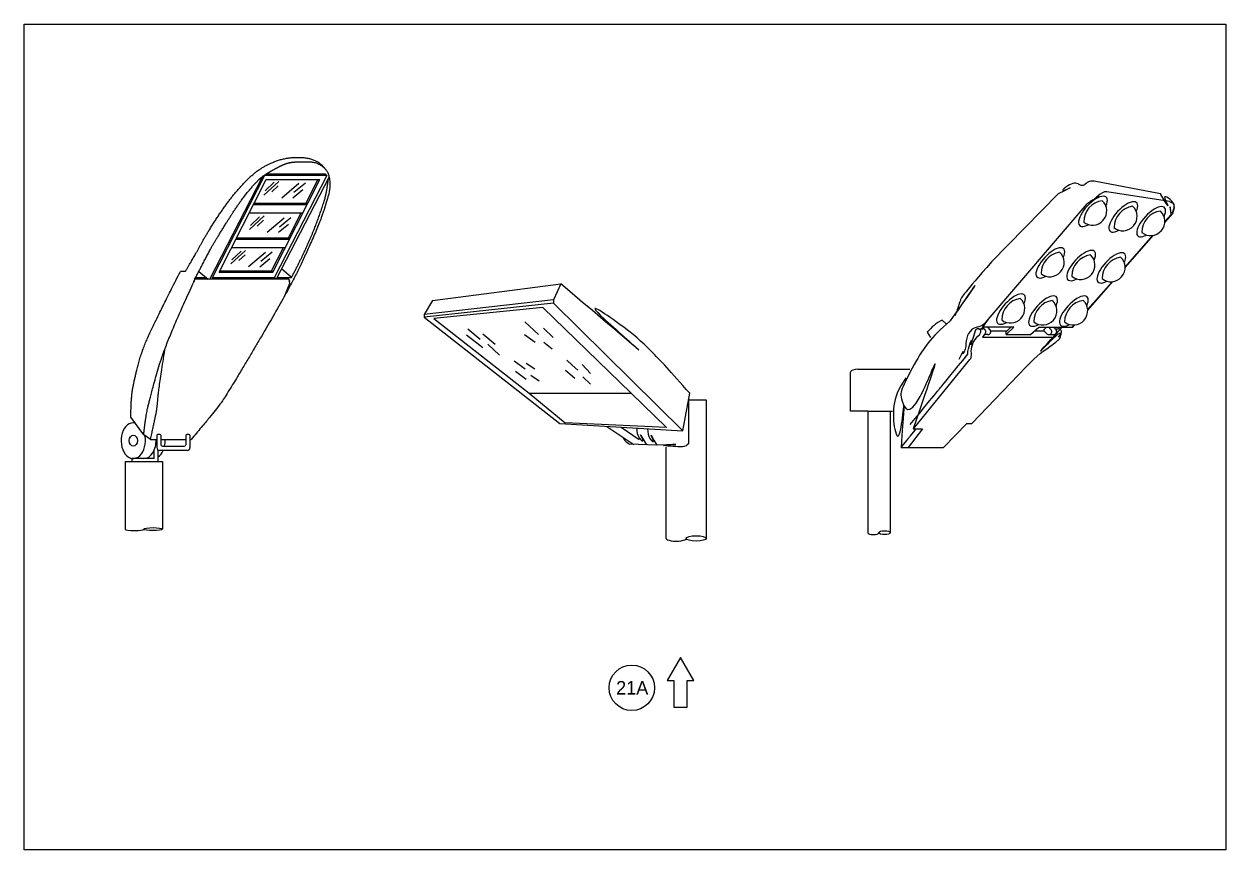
# Model space of a CAD drawing. Extents: x 99968 to 128667, y 90163 to 102182.
# Drawn here: x 110168 to 113367, y 90163 to 92363 of the extents above; entities that cross this region are included whole.
import ezdxf

# ---------------------------------------------------------------- set-up
doc = ezdxf.new("R2010")
doc.units = 0
for name, color, linetype in [('Border Prelim Stamp', 7, 'Continuous'), ('Default', 7, 'Continuous'), ('RD Standard Plans Active', 7, 'Continuous')]:
    doc.layers.add(name, color=color, linetype=linetype)

msp = doc.modelspace()

# ---------------------------------------------------------------- linework, layer by layer
at = {"layer": 'Border Prelim Stamp'}
msp.add_lwpolyline([(111915.5, 90675.9), (111880, 90614.4), (111897.7, 90614.4), (111897.7, 90543.5), (111933.2, 90543.5), (111933.2, 90614.4), (111950.9, 90614.4)], close=True, dxfattribs=at)
msp.add_ellipse((111785.5, 90595.1), major_axis=(-60.5, 0), ratio=0.999984, dxfattribs=at)
at = {"layer": 'Default'}
msp.add_lwpolyline([(110167.5, 92362.9), (113367.2, 92362.9), (113367.2, 90163.3), (110167.5, 90163.3)], close=True, dxfattribs=at)
at = {"layer": 'RD Standard Plans Active'}
for p, q in [((110807.8, 91959.3), (110668.1, 91687.2)), ((110973.4, 91959.3), (110807.8, 91959.3)), ((110970.2, 91962.9), (110811.8, 91962.9)), ((110973.4, 91959.3), (110833.6, 91687.2)), ((110973.4, 91959.3), (110970.2, 91962.9)), ((110662.1, 91683.5), (110802, 91956.1)), ((110687, 91701.7), (110811.7, 91948.4)), ((110845.5, 91943.6), (110806.3, 91907.4)), ((110833.2, 91941.4), (110809, 91918.4)), ((110811.7, 91948.4), (110955, 91948.4)), ((110844.2, 91932.1), (110827, 91916.2)), ((110829.9, 91701.7), (110955, 91948.4)), ((110980.1, 91955.9), (110839.1, 91683.5)), ((110898.9, 91937.8), (110853.5, 91899.5)), ((110886.1, 91914.9), (110916.5, 91939.6)), ((110918.3, 91885.8), (110950, 91948.4)), ((113193.1, 91910.3), (113016, 91944.3)), ((110909.9, 91921.1), (110883.4, 91899)), ((112920.7, 91910.9), (112743.3, 91729.7)), ((113216.9, 91889.8), (113050, 91915.9)), ((110778.2, 91882.2), (110921.4, 91882.2)), ((110780.1, 91885.8), (110918.3, 91885.8)), ((110921.4, 91882.2), (110918.3, 91885.8)), ((112728.9, 91570.2), (112997.6, 91884.1)), ((110767.1, 91860.1), (110910.2, 91860.1)), ((110806.8, 91851.8), (110767.5, 91815.7)), ((110794.4, 91849.6), (110770.2, 91826.7)), ((110805.4, 91840.4), (110788.3, 91824.5)), ((110860.1, 91846.1), (110814.7, 91807.7)), ((110847.3, 91823.2), (110877.7, 91847.9)), ((110871.6, 91793.8), (110905.2, 91860.1)), ((113204.5, 91834.2), (113225.5, 91858.1)), ((113220.5, 91855.1), (113204.7, 91837.1)), ((110871.1, 91829.3), (110844.7, 91807.3)), ((113098.9, 91714.1), (113174.7, 91800.4)), ((113172, 91799.8), (113098.9, 91716.4)), ((110720.5, 91768.1), (110863.6, 91768.1)), ((110731.7, 91790.1), (110874.7, 91790.1)), ((110733.4, 91793.8), (110871.6, 91793.8)), ((110826.7, 91705.3), (110858.6, 91768.1)), ((110874.7, 91790.1), (110871.6, 91793.8)), ((110757.4, 91760.1), (110718.2, 91723.9)), ((110745.1, 91757.9), (110720.8, 91735)), ((110756.1, 91748.6), (110738.9, 91732.8)), ((110810.7, 91754.4), (110765.3, 91716)), ((110821.7, 91737.6), (110795.3, 91715.6)), ((110797.9, 91731.4), (110828.4, 91756.1)), ((110596.8, 91703.9), (110583.6, 91703.9)), ((110632.8, 91704), (110657.6, 91683.5)), ((110688.5, 91705.3), (110826.7, 91705.3)), ((110829.9, 91701.7), (110826.7, 91705.3)), ((110879.4, 91687.8), (110853.2, 91710.7)), ((110621.2, 91683.8), (110624.1, 91687.1)), ((110872.6, 91683.8), (110621.2, 91683.8)), ((110653.3, 91687.1), (110624.1, 91687.1)), ((110839.1, 91683.5), (110657.6, 91683.5)), ((110833.6, 91687.2), (110668.1, 91687.2)), ((110687, 91701.7), (110829.9, 91701.7)), ((110829.9, 91701.7), (110829.9, 91701.7)), ((110839.1, 91683.5), (110834.5, 91689)), ((110841.3, 91687.8), (110879.5, 91687.8)), ((110874.3, 91672.1), (110861.8, 91640.7)), ((111254.8, 91626.4), (111596.1, 91671.4)), ((111596.1, 91671.4), (111576.7, 91628.4)), ((113064, 91676.6), (112999, 91602.4)), ((112999.1, 91600.6), (113066.2, 91676.9)), ((111576.7, 91619.2), (111232.8, 91582.3)), ((111576.7, 91628.4), (111232.9, 91589.3)), ((111254.8, 91626.4), (111232.9, 91589.3)), ((111548.9, 91608.3), (111258.2, 91579)), ((111784.2, 91379.9), (111548.9, 91608.3)), ((111576.7, 91628.4), (111576.7, 91619.2)), ((111576.7, 91619.2), (111920.9, 91279.6)), ((111232.9, 91589.3), (111232.8, 91582.3)), ((111232.8, 91582.3), (111593.8, 91298.7)), ((111258.2, 91579), (111512, 91379.9)), ((112719.9, 91555.4), (112734.7, 91577)), ((111349, 91550.7), (111382.1, 91523.3)), ((111500.6, 91570.1), (111537.2, 91536.1)), ((111550.4, 91553.3), (111576.4, 91528.2)), ((112611.6, 91574.5), (112622.7, 91564.6)), ((112707.6, 91551.4), (112719.8, 91551.4)), ((112715.8, 91551.4), (112719.9, 91555.4)), ((112726.3, 91548.4), (112719.8, 91555.5)), ((112802.6, 91555.3), (112719.9, 91555.4)), ((112739.6, 91548.4), (112733.1, 91555.5)), ((112740.6, 91545.9), (112785, 91545.9)), ((112782.5, 91536), (112802.6, 91555.3)), ((112782.5, 91543.5), (112794.8, 91555.3)), ((112782.5, 91536), (112782.5, 91543.5)), ((112847.1, 91536), (112868.6, 91555.7)), ((112857.9, 91545.9), (112883.1, 91545.9)), ((112868.6, 91555.7), (112930.8, 91555.3)), ((112881.6, 91547.6), (112889.8, 91555.6)), ((112888.9, 91539.5), (112881.6, 91547.6)), ((112901.7, 91548.4), (112895.2, 91555.5)), ((112914.9, 91548.4), (112908.5, 91555.5)), ((112912.2, 91551.4), (112921.4, 91551.4)), ((112930.8, 91555.3), (112959.2, 91555.3)), ((112963, 91561.3), (112957.7, 91555.3)), ((112959.2, 91555.3), (112964.7, 91561.5)), ((111345.5, 91535.2), (111389.1, 91501.3)), ((111388.7, 91537.9), (111421.5, 91510.2)), ((111500.2, 91536.1), (111528.4, 91515.4)), ((111551.3, 91515.4), (111573.4, 91497.7)), ((112571.7, 91541.8), (112580.5, 91527.7)), ((112725.8, 91538.3), (112719.2, 91528.7)), ((112719.2, 91528.7), (112907.8, 91528.7)), ((112733.5, 91535.9), (112724.1, 91535.9)), ((112782.5, 91536), (112847.1, 91536)), ((112895.5, 91535.9), (112908.8, 91535.9)), ((112915.1, 91539.1), (112907.8, 91528.7)), ((112927.4, 91538.3), (112920.8, 91528.7)), ((111401.9, 91510.2), (111433.6, 91481.3)), ((111472.4, 91466), (111501.7, 91444.7)), ((111504.5, 91459.8), (111527.1, 91444.8)), ((111612.1, 91467.8), (111627.1, 91454.5)), ((111627.1, 91454.5), (111642.1, 91441.3)), ((111653.1, 91456.3), (111675.9, 91432.6)), ((112684.8, 91469.2), (112534.4, 91285.1)), ((112690.3, 91298.7), (112835.1, 91449.6)), ((111475.5, 91438.6), (111504.5, 91417.1)), ((111516.5, 91428.1), (111538.6, 91412.4)), ((111608.6, 91441.3), (111633.7, 91420.1)), ((111654.9, 91423.7), (111675.2, 91403.8)), ((112368, 91331.7), (112368, 91436)), ((112387.2, 91443.3), (112526, 91443.3)), ((111512, 91379.9), (111784.2, 91379.9)), ((111512, 91379.9), (111607.9, 91300.7)), ((111784.2, 91379.9), (111878, 91288.4)), ((111920.9, 91279.6), (111939.6, 91379.4)), ((111936.3, 91361.8), (111936.3, 91356.6)), ((111936.3, 91361.8), (111983.5, 91361.8)), ((111936.3, 91356.6), (111936.3, 91245.3)), ((111983.5, 91361.8), (111983.5, 90993)), ((112413.5, 91331.7), (112368, 91331.7)), ((112413.5, 91331.7), (112473.1, 91331.7)), ((112413.5, 91331.7), (112413.5, 91008.3)), ((112473.1, 91331.7), (112473.1, 91008.3)), ((112473.1, 91331.7), (112479.9, 91331.7)), ((110486, 91269.1), (110452, 91316)), ((111593.8, 91298.7), (111920.9, 91279.6)), ((111878, 91288.4), (111607.9, 91300.7)), ((111718.7, 91291.4), (111790.7, 91243.4)), ((111757.3, 91289.2), (111804.9, 91256.2)), ((112614.8, 91235.3), (112677.1, 91298.7)), ((112677.1, 91298.7), (112690.3, 91298.7)), ((110504.3, 91256.7), (110486, 91269.1)), ((110504.3, 91256.7), (110521.1, 91256.7)), ((110521.1, 91267.9), (110521.1, 91234.8)), ((110532, 91267.9), (110532, 91242)), ((110532, 91256.7), (110598.3, 91256.7)), ((110598.3, 91267.9), (110598.3, 91242)), ((110609.2, 91267.9), (110609.2, 91234.8)), ((110609.2, 91256.7), (110612.6, 91256.7)), ((112559.7, 91285.1), (112521.3, 91235.3)), ((112534.4, 91285.1), (112559.7, 91285.1)), ((110513.8, 91205.4), (110513.8, 91227.5)), ((110524.5, 91198), (110524.5, 91228.6)), ((110601.9, 91227.5), (110528.4, 91227.5)), ((110539.4, 91238.5), (110590.9, 91238.5)), ((111852, 91241), (111779.5, 91243.8)), ((111877, 90993), (111877, 91236.2)), ((112502.4, 91235.3), (112614.8, 91235.3)), ((110436.5, 91198), (110436.5, 91017.8)), ((110436.5, 91198), (110535.7, 91198)), ((110513.8, 91205.4), (110454.8, 91205.4)), ((110454.8, 91205.4), (110454.8, 91198)), ((110535.7, 91198), (110535.7, 91017.8))]:
    msp.add_line(p, q, dxfattribs=at)
for centre, radius, start, end in [((113046.1, 91835.3), 57.7, 98.3598, 179.6996), ((113126.9, 91820.5), 57.7, 98.3598, 179.6996), ((113200.9, 91807.7), 57.7, 98.3598, 179.6996), ((112932.6, 91698), 57.7, 98.3598, 179.6996), ((113014.7, 91690.9), 57.7, 98.3598, 179.6996), ((113095.1, 91684.8), 57.7, 98.3598, 179.6996), ((112827.9, 91574.9), 57.7, 98.3598, 179.6996), ((112913.3, 91569.6), 57.7, 98.3598, 179.6996), ((112995.3, 91569.6), 57.7, 98.3598, 179.6996), ((112669.3, 91463.5), 125.1, 117.4355, 141.2398), ((112707.2, 91543.6), 7.78, 316.8327, 156.9577), ((112720.2, 91543.6), 7.78, 316.8327, 92.5153), ((112733.5, 91543.6), 7.78, 270, 37.9735), ((112733.5, 91543.6), 7.78, 316.8327, 37.9735), ((112895.5, 91543.6), 7.78, 212.3582, 37.9735), ((112908.8, 91543.6), 7.78, 270, 37.9735), ((112908.8, 91543.6), 7.78, 316.8327, 37.9735), ((112921.8, 91543.6), 7.78, 316.8327, 92.5153), ((110528.4, 91234.8), 7.3, 180, 270), ((110601.9, 91234.8), 7.32, 270, 0)]:
    msp.add_arc(centre, radius, start, end, dxfattribs=at)
for centre, major_axis, ratio, start_param, end_param in [((113013.1, 91864), (35.3, 37.9), 0.3981, 5.425855, 10.279498), ((113013.1, 91864), (24.7, 28.4), 0.962959, 3.141593, 6.283185), ((113093.8, 91849.1), (35.3, 37.9), 0.3981, 5.425855, 10.279498), ((113093.8, 91849.1), (24.7, 28.4), 0.962959, 3.141593, 6.283185), ((113167.9, 91836.4), (35.3, 37.9), 0.3981, 5.425855, 10.279498), ((113167.9, 91836.4), (24.7, 28.4), 0.962959, 3.141593, 6.283185), ((112899.6, 91726.7), (35.3, 37.9), 0.3981, 5.425855, 10.279498), ((112899.6, 91726.7), (24.7, 28.4), 0.962959, 3.141593, 6.283185), ((112981.7, 91719.6), (35.3, 37.9), 0.3981, 5.425855, 10.279498), ((112981.7, 91719.6), (24.7, 28.4), 0.962959, 3.141593, 6.283185), ((113062.1, 91713.5), (35.3, 37.9), 0.3981, 5.425855, 10.279498), ((113062.1, 91713.5), (24.7, 28.4), 0.962959, 3.141593, 6.283185), ((112794.8, 91603.6), (35.3, 37.9), 0.3981, 5.425855, 10.279498), ((112794.8, 91603.6), (24.7, 28.4), 0.962959, 3.141593, 6.283185), ((112880.3, 91598.3), (35.3, 37.9), 0.3981, 5.425855, 10.279498), ((112880.3, 91598.3), (24.7, 28.4), 0.962959, 3.141593, 6.283185), ((112962.3, 91598.3), (35.3, 37.9), 0.3981, 5.425855, 10.279498), ((112962.3, 91598.3), (24.7, 28.4), 0.962959, 3.141593, 6.283185), ((112387.2, 91436), (-19.2, 0), 0.381473, 4.712389, 6.283185), ((110458.3, 91253.4), (0, 47.6), 0.680224, 6.131696, 11.280191), ((110486.6, 91253.4), (0, 47.6), 0.680224, 3.141593, 4.782131), ((110526.6, 91267.9), (5.47, 0), 0.345998, 0, 3.141988), ((110511.1, 91253.4), (0, 47.6), 0.680224, 4.393196, 4.782131), ((110603.8, 91267.9), (5.47, 0), 0.345998, 6.28279, 9.424778), ((110511.1, 91253.4), (0, 47.6), 0.680224, 3.567544, 4.136609), ((110539.4, 91242), (-7.36, 0), 0.485174, 0, 1.570796), ((110590.9, 91242), (7.39, 0), 0.482871, 4.712389, 6.283185), ((110461.3, 91017.8), (24.8, 0), 0.165832, 3.141593, 6.283185), ((112428.4, 91008.3), (14.9, 0), 0.339917, 3.141593, 6.283185), ((111903.6, 90993), (-26.6, 0), 0.273067, 0, 3.141593)]:
    msp.add_ellipse(centre, major_axis=major_axis, ratio=ratio, start_param=start_param, end_param=end_param, dxfattribs=at)
for centre, major_axis, ratio in [((110458.3, 91253.4), (0, 14.6), 0.750452), ((110510.9, 91017.8), (24.8, 0), 0.165832), ((111956.8, 90993), (-26.6, 0), 0.273067), ((112458.2, 91008.3), (14.9, 0), 0.339917)]:
    msp.add_ellipse(centre, major_axis=major_axis, ratio=ratio, dxfattribs=at)
for points, degree in [([(110596.8, 91703.9), (110619.3, 91740.5), (110647.9, 91794.4), (110688, 91857.9), (110729.5, 91914.8), (110780.2, 91967.7), (110828.2, 91995.5), (110871.4, 92007.8), (110924.7, 92007.8), (110961.3, 91990), (110970.8, 91974.5)], 2), ([(110624.1, 91687.1), (110640.6, 91718.7), (110664.8, 91766.1), (110687.4, 91803), (110714.4, 91847.1), (110752.4, 91903.4), (110785.5, 91942), (110803.1, 91958.2), (110834, 91976.4), (110860.3, 91990.2), (110882.3, 91995.8), (110916.1, 91995.8), (110939.5, 91995.8), (110960.7, 91986.5), (110975.6, 91969.6), (110980.1, 91955.9), (110982.7, 91934.9), (110979.8, 91912.4), (110956.7, 91838.1), (110912.2, 91738.4), (110878, 91668), (110796.7, 91525.7), (110703.6, 91370.2), (110678.3, 91335), (110612.6, 91256.7)], 2), ([(110879.5, 91687.8), (110902.1, 91730.6), (110929.5, 91789.9), (110949.2, 91840.1), (110969, 91897.4), (110974.9, 91927.1), (110977.8, 91951.4)], 2), ([(112974.1, 91937.2), (112968, 91939), (112961.3, 91939.9), (112941.1, 91930.5), (112920.7, 91910.9), (112974.1, 91937.2), (112920.7, 91910.9)], 3), ([(112974.1, 91937.2), (112978, 91935.3), (112984, 91932.3), (112989.5, 91934.4), (112991.5, 91935.6)], 3), ([(113016, 91944.3), (113012.8, 91944.5), (113003.5, 91945.2), (112996.1, 91939.8), (112991.5, 91935.6)], 3), ([(113050, 91915.9), (113042.7, 91917.5), (113023.8, 91903.4), (113014.3, 91894.5), (113010.5, 91893.9), (112997.6, 91884.1), (113050, 91915.9), (112997.6, 91884.1)], 3), ([(113225.5, 91858.1), (113230.8, 91873.5), (113230.8, 91882.7), (113215.7, 91900.4), (113193.1, 91910.3), (113225.5, 91858.1), (113193.1, 91910.3)], 3), ([(113216.9, 91889.8), (113226.2, 91887.1), (113228.7, 91884.1), (113228.7, 91872.3), (113225.3, 91861.9), (113220.5, 91855.1), (113216.9, 91889.8), (113220.5, 91855.1)], 3), ([(110452, 91316), (110452, 91368.3), (110463.1, 91423.4), (110480.3, 91490.4), (110514.7, 91568), (110583.6, 91703.9)], 2), ([(112743.3, 91729.7), (112669, 91644), (112659, 91630.3), (112650.5, 91589.9), (112633, 91572.1), (112743.3, 91729.7), (112633, 91572.1)], 3), ([(110486, 91269.1), (110490.7, 91312.1), (110500.9, 91359.5), (110542.4, 91510.6), (110618.1, 91672.4)], 2), ([(110621.2, 91683.8), (110621.4, 91679.8), (110618.1, 91672.4), (110621.2, 91683.8), (110618.1, 91672.4)], 3), ([(110872.6, 91683.8), (110874.4, 91680.2), (110874.3, 91672.1), (110872.6, 91683.8), (110874.3, 91672.1)], 3), ([(111939.6, 91379.4), (111889.3, 91437), (111832.6, 91498.7), (111769.8, 91554.4), (111596.1, 91671.4), (111939.6, 91379.4), (111596.1, 91671.4)], 3), ([(112633, 91572.1), (112580.7, 91527.9), (112539.1, 91462.9), (112502.4, 91388.1), (112498.5, 91369.4), (112534.4, 91285.1), (112633, 91572.1), (112534.4, 91285.1)], 3), ([(112728.9, 91570.2), (112723.6, 91564.6), (112715.3, 91555.8), (112694.2, 91554.8), (112676.7, 91534.5), (112674.6, 91515.1), (112674.5, 91504.1)], 3), ([(112679.8, 91483.5), (112679.8, 91501.5), (112701.5, 91549), (112679.8, 91483.5), (112701.5, 91549)], 3), ([(112835.1, 91449.6), (112864.6, 91481.4), (112906.2, 91509), (112924.9, 91524.1), (112927.9, 91531.3), (112930.8, 91555.3), (112835.1, 91449.6), (112930.8, 91555.3)], 3), ([(112684.8, 91469.2), (112687.1, 91471.3), (112690.5, 91474.4), (112688.1, 91497.2), (112694.9, 91520.1), (112711.5, 91535.7), (112712.9, 91538.3)], 3), ([(110504.3, 91256.7), (110514.9, 91306.2), (110522.1, 91339.8), (110525.7, 91392.4), (110542.7, 91494.8)], 2), ([(112526.7, 91296), (112679.8, 91483.5), (112526.7, 91296), (112679.8, 91483.5)], 3), ([(112674.5, 91504.1), (112674.5, 91494.3), (112656.1, 91469.6), (112674.5, 91504.1), (112656.1, 91469.6)], 3), ([(112515.4, 91420.3), (112493.2, 91390.2), (112479.1, 91346.1), (112483, 91280.9), (112502.4, 91235.3), (112515.4, 91420.3), (112502.4, 91235.3)], 3), ([(111762, 91262.5), (111762.5, 91260.9), (111765.8, 91253), (111773.4, 91247.9), (111779.5, 91243.8)], 3), ([(111798.6, 91286.8), (111798.6, 91275.5), (111802.4, 91259.8), (111824.6, 91242.1), (111798.6, 91286.8), (111824.6, 91242.1)], 3), ([(111827.5, 91285.1), (111827.5, 91273.9), (111831.3, 91258.1), (111852, 91241), (111827.5, 91285.1), (111852, 91241)], 3), ([(112502.4, 91235.3), (112542.7, 91285.1), (112502.4, 91235.3), (112542.7, 91285.1)], 3), ([(111936.3, 91245.3), (111931.8, 91240), (111923.9, 91236.8), (111910, 91236.8), (111882, 91238.9), (111852, 91241), (111936.3, 91245.3), (111852, 91241)], 3)]:
    msp.add_open_spline(points, degree=degree, dxfattribs=at)

# ---------------------------------------------------------------- texts
at = {"layer": 'Border Prelim Stamp'}
msp.add_text('21A', height=36, dxfattribs=at).set_placement((111743.7, 90577.1))

doc.saveas('drawing.dxf')
